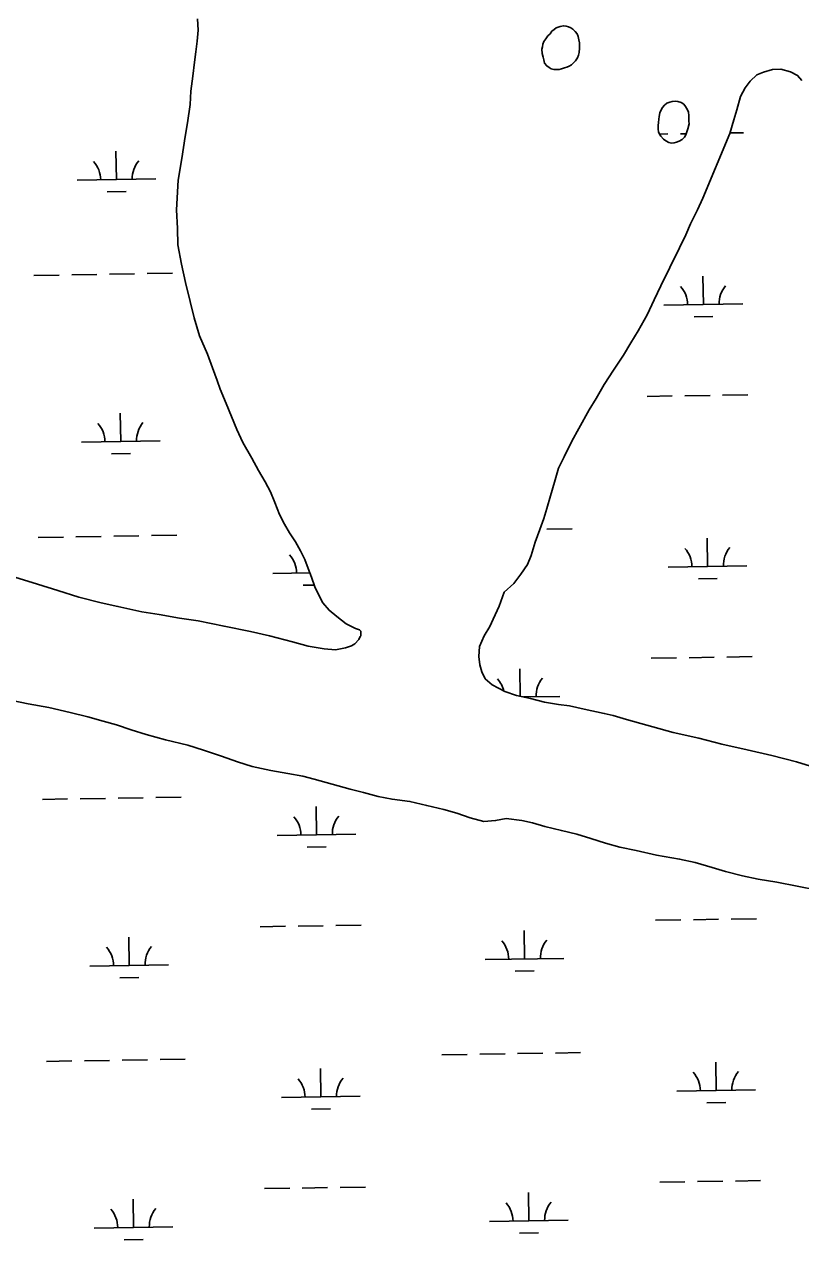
# Model space of a CAD drawing. Extents: x 3855477 to 3893699, y 299188 to 325115.
# Drawn here: x 3876645 to 3877630, y 320447 to 321991 of the extents above; entities that cross this region are included whole.
import ezdxf

# ---------------------------------------------------------------- set-up
doc = ezdxf.new("R2010")
doc.units = 0
doc.layers.add('V-TOPO-SHOR', color=7, linetype='Continuous')
doc.layers.add('V-WETL-SWMP', color=7, linetype='Continuous')

msp = doc.modelspace()

# ---------------------------------------------------------------- linework, layer by layer
at = {"layer": 'V-TOPO-SHOR'}
for points in [[(3876864.6, 321997.7), (3876865.6, 321983.4), (3876864.2, 321969.3), (3876862.4, 321955.7), (3876861, 321942.5), (3876858.8, 321924.9), (3876856.3, 321905.7), (3876855.3, 321888.9), (3876852, 321865.6), (3876849.1, 321848), (3876844.6, 321820.3), (3876840.2, 321792.7), (3876837.9, 321755.1), (3876839.1, 321731.5), (3876839.8, 321710.7), (3876844.1, 321686), (3876849.2, 321662.9), (3876855.1, 321638.6), (3876860.2, 321617.8), (3876867.3, 321595.1), (3876877.2, 321571.7), (3876883.5, 321554.6), (3876889.7, 321538.3), (3876893.4, 321527.5), (3876900.9, 321509.2), (3876907.9, 321492.5), (3876914.5, 321476.2), (3876922, 321459.5), (3876933.4, 321439.7)], [(3877349.3, 321954.8), (3877348.5, 321951.6), (3877347, 321948), (3877344.7, 321944.4), (3877342.3, 321942), (3877339.5, 321939.1), (3877336.4, 321937.5), (3877333.6, 321936.3), (3877330.4, 321935.4), (3877326.8, 321934.2), (3877323.7, 321933.3), (3877320.5, 321933.3), (3877316.9, 321933.3), (3877313.7, 321934), (3877310.9, 321935.6), (3877308, 321937.9), (3877305.2, 321941.5), (3877304.3, 321945.4), (3877303.5, 321949), (3877302.2, 321953.4), (3877301.8, 321959), (3877302.5, 321962.2), (3877302.9, 321965.4), (3877304.4, 321968.6), (3877306.8, 321972.2), (3877309.5, 321975.8), (3877312.3, 321978.7), (3877314.6, 321981.9), (3877317.4, 321983.9), (3877320.1, 321986), (3877324.9, 321988), (3877329.3, 321988.9), (3877332.5, 321988.1), (3877335.7, 321987.4), (3877338.5, 321986.2), (3877341.3, 321984.3), (3877344.1, 321981.5), (3877346.6, 321978.7), (3877347.8, 321975.2), (3877348.7, 321970.8), (3877349.5, 321967.2), (3877349.6, 321963.6), (3877349.6, 321960.4), (3877349.3, 321954.8)], [(3877254, 321269.4), (3877266.3, 321280.7), (3877275.3, 321292.5), (3877283.5, 321304.6), (3877288.2, 321316.2), (3877293.5, 321333.1), (3877299.3, 321349.2), (3877304.3, 321363.2), (3877308.2, 321375.7), (3877312.7, 321392.1), (3877317.7, 321409.4), (3877323, 321427.1), (3877330, 321441.5), (3877339.8, 321461.3), (3877348.7, 321477.4), (3877362, 321501.2), (3877370.6, 321515.7), (3877380.8, 321533.4), (3877392.9, 321551.6), (3877405.4, 321570.5), (3877414.8, 321586.2), (3877424.2, 321601.6), (3877435.5, 321621.7), (3877444.5, 321640.6), (3877453, 321658.7), (3877464.3, 321681.7), (3877476.7, 321707), (3877484.5, 321723.5), (3877490.7, 321737.2), (3877499.3, 321754.9), (3877506.3, 321769.8), (3877540.3, 321851.9), (3877545.7, 321869.5), (3877549.5, 321882), (3877554.1, 321898.8), (3877559.9, 321910.1), (3877566.2, 321918.6), (3877574.9, 321926.3), (3877583.2, 321930), (3877594.8, 321933.4), (3877605.2, 321933.5), (3877617.6, 321930.1), (3877626.5, 321925.8), (3877631.8, 321919.1)], [(3877487.1, 321857.8), (3877484.4, 321850.2), (3877482.8, 321847.3), (3877480.1, 321844.5), (3877476.1, 321842.1), (3877472.9, 321840.8), (3877469.8, 321840), (3877466.2, 321839.9), (3877463, 321840.7), (3877459, 321842.6), (3877456.1, 321844.6), (3877452.9, 321848.5), (3877451.3, 321851.3), (3877450, 321854.1), (3877449.6, 321857.3), (3877449.5, 321862.1), (3877449.9, 321866), (3877450.2, 321870), (3877450.6, 321873.6), (3877451.7, 321878.4), (3877452.8, 321881.3), (3877454.8, 321884.9), (3877457.5, 321888.1), (3877460.3, 321890.5), (3877464.3, 321891.8), (3877467.4, 321892.6), (3877471, 321893.1), (3877474.6, 321892.7), (3877478.6, 321891.2), (3877481.9, 321889.2), (3877484.3, 321886.1), (3877486.7, 321882.1), (3877488, 321878.9), (3877488.4, 321875), (3877488.5, 321871), (3877488.5, 321867.8), (3877489, 321864.2), (3877487.1, 321857.8)], [(3876933.4, 321439.7), (3876942, 321424.2), (3876950.6, 321409.6), (3876957.2, 321396.8), (3876963, 321383.3), (3876968.8, 321368.2), (3876975, 321355.9), (3876981.5, 321344.8), (3876988.9, 321333.7), (3876995.4, 321322.2), (3877000.8, 321311.1), (3877005.3, 321299.5), (3877009.5, 321288.8), (3877013.6, 321276.5), (3877018.6, 321265.7), (3877023.9, 321256.2), (3877031.6, 321246.7), (3877041.3, 321238.5), (3877053.5, 321229.4), (3877065.1, 321223.6), (3877070.1, 321221.9)], [(3876632.6, 321288.7), (3876661.4, 321279.6), (3876687.3, 321271.6), (3876714.1, 321263.2), (3876742.4, 321256), (3876763.6, 321251.6), (3876793.9, 321244.8), (3876815.8, 321241.1), (3876841.7, 321236.7), (3876865.6, 321233.1), (3876898.3, 321226.4), (3876931.8, 321219.7), (3876956.2, 321214), (3876985.3, 321206.5), (3877005.2, 321201.2), (3877025.6, 321197.5), (3877039.9, 321196.5), (3877052.6, 321198.7), (3877060.1, 321201.5), (3877064.5, 321204), (3877069.3, 321209.3), (3877071.2, 321213.3), (3877072, 321214.1), (3877072, 321215.7), (3877072, 321217.3), (3877071.9, 321220.1), (3877070.1, 321221.9)], [(3877670.5, 321040.2), (3877624.9, 321054.2), (3877593.6, 321062.1), (3877562.4, 321069.5), (3877530.3, 321076.6), (3877501, 321084.1), (3877468.5, 321091.5), (3877409.1, 321108.1), (3877392.5, 321113), (3877381, 321115.6), (3877355.3, 321121.1), (3877336.7, 321125.2), (3877322.8, 321127), (3877305, 321129.9), (3877287.2, 321134.4), (3877269.8, 321138.5), (3877254.7, 321143.4), (3877238.8, 321151.9), (3877230, 321159.7), (3877225.6, 321168.3), (3877223.1, 321177.3), (3877221.7, 321188), (3877222.8, 321200.6), (3877228.5, 321214.1), (3877235.8, 321226.1), (3877240, 321235.2), (3877247.4, 321251.8), (3877254, 321269.4)], [(3876627.2, 321132.6), (3876649.7, 321127.8), (3876675.9, 321123), (3876702.8, 321116.7), (3876725.4, 321111.1), (3876744.8, 321105.8), (3876761.8, 321101.3), (3876780.5, 321094.8), (3876799.5, 321088.8), (3876824, 321082), (3876852.2, 321075.3), (3876872.4, 321068.9), (3876895, 321061.3), (3876915.2, 321054.1), (3876933.9, 321048.4), (3876957.6, 321043.2)], [(3876957.6, 321043.2), (3876979.4, 321039.2), (3876998.4, 321035.9), (3877012.6, 321032.1), (3877058.6, 321019.3), (3877075.2, 321015.2), (3877093.9, 321010.3), (3877111.7, 321006.6), (3877134.2, 321003.8), (3877155.6, 320998.5), (3877177.4, 320993.7), (3877194, 320988.8), (3877210.7, 320983.1), (3877228.1, 320978.6), (3877243.1, 320979.6), (3877256.5, 320982.2), (3877276.3, 320979.7), (3877290.1, 320976.7), (3877305.6, 320972.2), (3877326.6, 320966.9), (3877346.4, 320962.1), (3877363.8, 320956.8), (3877382.4, 320950.7), (3877400.7, 320945.8), (3877421.6, 320941.4), (3877447.4, 320935.8), (3877476.7, 320930.7), (3877496.5, 320926.2), (3877517.9, 320919.8), (3877534.9, 320914.9), (3877556.7, 320909.3), (3877576.5, 320905.2), (3877600.2, 320901.2), (3877677.4, 320886.1)]]:
    msp.add_lwpolyline(points, dxfattribs=at)
at = {"layer": 'V-WETL-SWMP'}
for p, q in [((3876864.6, 321997.7), (3876865.6, 321983.4)), ((3876864.2, 321969.3), (3876862.4, 321955.7)), ((3876865.6, 321983.4), (3876864.2, 321969.3)), ((3876862.4, 321955.7), (3876861, 321942.5)), ((3876861, 321942.5), (3876858.8, 321924.9)), ((3876858.8, 321924.9), (3876856.3, 321905.7)), ((3876856.3, 321905.7), (3876855.3, 321888.9)), ((3876855.3, 321888.9), (3876852, 321865.6)), ((3876852, 321865.6), (3876849.1, 321848)), ((3876849.1, 321848), (3876844.6, 321820.3)), ((3877451.3, 321851.2), (3877461.9, 321851.4)), ((3877477.9, 321851.6), (3877484.9, 321851.7)), ((3877540.6, 321852.7), (3877557.8, 321852.9)), ((3876761.7, 321793.5), (3876761.1, 321829.5)), ((3876844.6, 321820.3), (3876840.2, 321792.7)), ((3876711.7, 321792.7), (3876811.7, 321794.3)), ((3876840.2, 321792.7), (3876837.9, 321755.1)), ((3876750, 321777.9), (3876774, 321778.3)), ((3876837.9, 321755.1), (3876839.1, 321731.5)), ((3876839.1, 321731.5), (3876839.8, 321710.7)), ((3876839.8, 321710.7), (3876844.1, 321686)), ((3876844.1, 321686), (3876849.2, 321662.9)), ((3876656.9, 321671.7), (3876688.9, 321672.3)), ((3876704.9, 321672.5), (3876736.9, 321673)), ((3876752.8, 321673.3), (3876784.8, 321673.8)), ((3876800.8, 321674.1), (3876832.8, 321674.6)), ((3876849.2, 321662.9), (3876855.1, 321638.6)), ((3877506.8, 321634.8), (3877506.2, 321670.8)), ((3876855.1, 321638.6), (3876860.2, 321617.8)), ((3877456.8, 321634), (3877556.8, 321635.6)), ((3876860.2, 321617.8), (3876867.3, 321595.1)), ((3877495.1, 321619.2), (3877519, 321619.6)), ((3876867.3, 321595.1), (3876877.2, 321571.7)), ((3876877.2, 321571.7), (3876883.5, 321554.6)), ((3876883.5, 321554.6), (3876889.7, 321538.3)), ((3876889.7, 321538.3), (3876893.4, 321527.5)), ((3876893.4, 321527.5), (3876900.9, 321509.2)), ((3876900.9, 321509.2), (3876907.9, 321492.5)), ((3877435.3, 321518.2), (3877467.3, 321518.7)), ((3877483.3, 321519), (3877515.3, 321519.5)), ((3877531.3, 321519.8), (3877563.3, 321520.3)), ((3876767.2, 321460.9), (3876766.6, 321496.9)), ((3876907.9, 321492.5), (3876914.5, 321476.2)), ((3876914.5, 321476.2), (3876922, 321459.5)), ((3876717.2, 321460.1), (3876817.1, 321461.7)), ((3876755.4, 321445.3), (3876779.4, 321445.7)), ((3876922, 321459.5), (3876933.4, 321439.7)), ((3876933.4, 321439.7), (3876942, 321424.2)), ((3876942, 321424.2), (3876950.6, 321409.6)), ((3876950.6, 321409.6), (3876957.2, 321396.8)), ((3876957.2, 321396.8), (3876963, 321383.3)), ((3876963, 321383.3), (3876968.8, 321368.2)), ((3876968.8, 321368.2), (3876975, 321355.9)), ((3876975, 321355.9), (3876981.5, 321344.8)), ((3876662.3, 321339.1), (3876694.3, 321339.6)), ((3876710.3, 321339.9), (3876742.3, 321340.4)), ((3876758.3, 321340.7), (3876790.3, 321341.2)), ((3876806.3, 321341.4), (3876838.3, 321342)), ((3876981.5, 321344.8), (3876988.9, 321333.7)), ((3877308.1, 321349.6), (3877340.1, 321350.1)), ((3877512.2, 321302.2), (3877511.6, 321338.2)), ((3876988.9, 321333.7), (3876995.4, 321322.2)), ((3876995.4, 321322.2), (3877000.8, 321311.1)), ((3877000.8, 321311.1), (3877005.3, 321299.5)), ((3876960.4, 321293.2), (3877007.5, 321294)), ((3877005.3, 321299.5), (3877009.5, 321288.8)), ((3877462.2, 321301.4), (3877562.2, 321303)), ((3876661.4, 321279.6), (3876632.6, 321288.7)), ((3876687.3, 321271.6), (3876661.4, 321279.6)), ((3876998.6, 321278.4), (3877012.9, 321278.6)), ((3877009.5, 321288.8), (3877013.6, 321276.5)), ((3877013.6, 321276.5), (3877018.6, 321265.7)), ((3877500.5, 321286.6), (3877524.5, 321287)), ((3876714.1, 321263.2), (3876687.3, 321271.6)), ((3876742.4, 321256), (3876714.1, 321263.2)), ((3877018.6, 321265.7), (3877023.9, 321256.2)), ((3876763.6, 321251.6), (3876742.4, 321256)), ((3876793.9, 321244.8), (3876763.6, 321251.6)), ((3876815.8, 321241.1), (3876793.9, 321244.8)), ((3877023.9, 321256.2), (3877031.6, 321246.7)), ((3877031.6, 321246.7), (3877041.3, 321238.5)), ((3876841.7, 321236.7), (3876815.8, 321241.1)), ((3876865.6, 321233.1), (3876841.7, 321236.7)), ((3876898.3, 321226.4), (3876865.6, 321233.1)), ((3877041.3, 321238.5), (3877053.5, 321229.4)), ((3877053.5, 321229.4), (3877065.1, 321223.6)), ((3876931.8, 321219.7), (3876898.3, 321226.4)), ((3876956.2, 321214), (3876931.8, 321219.7)), ((3876985.3, 321206.5), (3876956.2, 321214)), ((3877065.1, 321223.6), (3877070.1, 321221.9)), ((3877071.2, 321213.3), (3877069.3, 321209.3)), ((3877070.1, 321221.9), (3877071.9, 321220.1)), ((3877072, 321214.1), (3877071.2, 321213.3)), ((3877071.9, 321220.1), (3877072, 321217.3)), ((3877072, 321217.3), (3877072, 321215.7)), ((3877072, 321215.7), (3877072, 321214.1)), ((3877005.3, 321201.2), (3876985.3, 321206.5)), ((3877025.6, 321197.5), (3877005.3, 321201.2)), ((3877052.6, 321198.7), (3877039.9, 321196.5)), ((3877060.1, 321201.5), (3877052.6, 321198.7)), ((3877064.5, 321204), (3877060.1, 321201.5)), ((3877069.3, 321209.3), (3877064.5, 321204)), ((3877039.9, 321196.5), (3877025.6, 321197.5)), ((3877440.7, 321185.6), (3877472.7, 321186.1)), ((3877488.7, 321186.4), (3877520.7, 321186.9)), ((3877536.7, 321187.2), (3877568.7, 321187.7)), ((3877274.4, 321137.4), (3877273.8, 321172.4)), ((3877278.3, 321136.5), (3877324.4, 321137.3)), ((3876667.7, 321006.5), (3876699.7, 321007)), ((3876715.7, 321007.3), (3876747.7, 321007.8)), ((3876763.7, 321008), (3876795.7, 321008.6)), ((3876811.7, 321008.8), (3876843.7, 321009.3)), ((3877015.8, 320961.4), (3877015.2, 320997.4)), ((3876965.8, 320960.6), (3877065.8, 320962.2)), ((3877004, 320945.8), (3877028, 320946.2)), ((3876944.3, 320844.8), (3876976.3, 320845.3)), ((3876992.3, 320845.6), (3877024.3, 320846.1)), ((3877040.3, 320846.3), (3877072.3, 320846.9)), ((3877446.1, 320853), (3877478.1, 320853.5)), ((3877494.1, 320853.7), (3877526.1, 320854.3)), ((3877542.1, 320854.5), (3877574.1, 320855)), ((3876778, 320795.6), (3876777.4, 320831.6)), ((3877279.8, 320803.8), (3877279.2, 320839.8)), ((3876728, 320794.8), (3876828, 320796.5)), ((3877229.8, 320803), (3877329.8, 320804.6)), ((3877268.1, 320788.2), (3877292.1, 320788.6)), ((3876766.2, 320780), (3876790.2, 320780.4)), ((3876673.1, 320673.8), (3876705.1, 320674.4)), ((3876721.1, 320674.6), (3876753.1, 320675.1)), ((3876769.1, 320675.4), (3876801.1, 320675.9)), ((3876817.1, 320676.2), (3876849.1, 320676.7)), ((3877175, 320682), (3877207, 320682.5)), ((3877223, 320682.8), (3877255, 320683.3)), ((3877270.9, 320683.6), (3877302.9, 320684.1)), ((3877318.9, 320684.4), (3877350.9, 320684.9)), ((3877021.2, 320628.8), (3877020.6, 320664.8)), ((3877523.1, 320636.9), (3877522.5, 320672.9)), ((3876971.2, 320627.9), (3877071.2, 320629.6)), ((3877473.1, 320636.1), (3877573.1, 320637.8)), ((3877009.5, 320613.1), (3877033.5, 320613.5)), ((3877511.3, 320621.3), (3877535.3, 320621.7)), ((3877451.5, 320520.3), (3877483.5, 320520.8)), ((3877499.5, 320521.1), (3877531.5, 320521.6)), ((3877547.5, 320521.9), (3877579.5, 320522.4)), ((3876949.7, 320512.2), (3876981.7, 320512.7)), ((3876997.7, 320512.9), (3877029.7, 320513.5)), ((3877045.7, 320513.7), (3877077.7, 320514.2)), ((3877285.3, 320471.2), (3877284.7, 320507.2)), ((3876783.4, 320463), (3876782.8, 320499)), ((3876733.4, 320462.2), (3876833.4, 320463.8)), ((3877235.3, 320470.4), (3877335.2, 320472)), ((3876771.7, 320447.4), (3876795.7, 320447.8)), ((3877273.5, 320455.6), (3877297.5, 320455.9))]:
    msp.add_line(p, q, dxfattribs=at)
for points in [[(3877349.3, 321954.8), (3877348.5, 321951.6), (3877347, 321948), (3877344.6, 321944.4), (3877342.3, 321942), (3877339.5, 321939.1), (3877336.4, 321937.5), (3877333.6, 321936.3), (3877330.4, 321935.4), (3877326.8, 321934.2), (3877323.7, 321933.3), (3877320.5, 321933.3), (3877316.9, 321933.3), (3877313.7, 321934), (3877310.9, 321935.6), (3877308, 321937.9), (3877305.2, 321941.5), (3877304.3, 321945.4), (3877303.5, 321949), (3877302.2, 321953.4), (3877301.8, 321959), (3877302.5, 321962.2), (3877302.9, 321965.4), (3877304.4, 321968.6), (3877306.8, 321972.2), (3877309.5, 321975.8), (3877312.3, 321978.7), (3877314.6, 321981.9), (3877317.4, 321983.9), (3877320.1, 321986), (3877324.9, 321988), (3877329.3, 321988.9), (3877332.5, 321988.1), (3877335.7, 321987.4), (3877338.5, 321986.2), (3877341.3, 321984.3), (3877344.1, 321981.5), (3877346.6, 321978.7), (3877347.8, 321975.2), (3877348.7, 321970.8), (3877349.5, 321967.2), (3877349.6, 321963.6), (3877349.6, 321960.4)], [(3877487.1, 321857.8), (3877484.4, 321850.2), (3877482.8, 321847.3), (3877480.1, 321844.5), (3877476.1, 321842.1), (3877472.9, 321840.8), (3877469.8, 321840), (3877466.2, 321839.9), (3877463, 321840.7), (3877459, 321842.6), (3877456.1, 321844.6), (3877452.9, 321848.5), (3877451.3, 321851.3), (3877450, 321854.1), (3877449.6, 321857.3), (3877449.5, 321862.1), (3877449.9, 321866), (3877450.2, 321870), (3877450.6, 321873.6), (3877451.7, 321878.4), (3877452.8, 321881.3), (3877454.8, 321884.9), (3877457.5, 321888.1), (3877460.3, 321890.5), (3877464.3, 321891.8), (3877467.4, 321892.6), (3877471, 321893.1), (3877474.6, 321892.7), (3877478.6, 321891.2), (3877481.9, 321889.2), (3877484.3, 321886.1), (3877486.7, 321882.1), (3877488, 321878.9), (3877488.4, 321875), (3877488.5, 321871), (3877488.5, 321867.8), (3877489, 321864.2)]]:
    msp.add_lwpolyline(points, close=True, dxfattribs=at)
for points in [[(3877670.5, 321040.2), (3877624.9, 321054.2), (3877593.6, 321062.1), (3877562.4, 321069.5), (3877530.3, 321076.6), (3877501, 321084.1), (3877468.5, 321091.5), (3877409.1, 321108.1), (3877392.5, 321113), (3877381, 321115.6), (3877355.3, 321121.1), (3877336.7, 321125.2), (3877322.8, 321127), (3877305, 321129.9), (3877287.2, 321134.4), (3877269.8, 321138.5), (3877254.7, 321143.4), (3877238.8, 321151.9), (3877230, 321159.7), (3877225.6, 321168.3), (3877223.1, 321177.3), (3877221.7, 321188), (3877222.8, 321200.6), (3877228.5, 321214.1), (3877235.8, 321226.1), (3877240, 321235.2), (3877247.4, 321251.8), (3877254, 321269.4), (3877266.3, 321280.7), (3877275.3, 321292.5), (3877283.5, 321304.6), (3877288.2, 321316.2), (3877293.5, 321333.1), (3877299.3, 321349.2), (3877304.3, 321363.2), (3877308.2, 321375.7), (3877312.7, 321392.1), (3877317.7, 321409.4), (3877323, 321427.1), (3877330, 321441.5), (3877339.8, 321461.3), (3877348.7, 321477.4), (3877362, 321501.2), (3877370.6, 321515.7), (3877380.8, 321533.4), (3877392.9, 321551.6), (3877405.4, 321570.5), (3877414.8, 321586.2), (3877424.2, 321601.6), (3877435.5, 321621.7), (3877444.5, 321640.6), (3877453, 321658.7), (3877464.3, 321681.7), (3877476.7, 321707), (3877484.5, 321723.5), (3877490.7, 321737.2), (3877499.3, 321754.9), (3877506.3, 321769.8), (3877540.3, 321851.9), (3877545.7, 321869.5), (3877549.5, 321882), (3877554.1, 321898.8), (3877559.9, 321910.1), (3877566.2, 321918.6), (3877574.9, 321926.3), (3877583.2, 321930), (3877594.8, 321933.4), (3877605.2, 321933.5), (3877617.6, 321930.1), (3877626.5, 321925.8), (3877631.8, 321919.1)], [(3876627.2, 321132.6), (3876649.7, 321127.8), (3876675.9, 321123), (3876702.8, 321116.7), (3876725.4, 321111.1), (3876744.8, 321105.8), (3876761.8, 321101.3), (3876780.5, 321094.8), (3876799.5, 321088.8), (3876824.1, 321082), (3876852.2, 321075.3), (3876872.4, 321068.9), (3876895, 321061.3), (3876915.2, 321054.1), (3876933.9, 321048.4), (3876957.6, 321043.2)], [(3876957.6, 321043.2), (3876979.4, 321039.2), (3876998.4, 321035.9), (3877012.6, 321032.1), (3877058.6, 321019.3), (3877075.2, 321015.2), (3877093.9, 321010.3), (3877111.7, 321006.6), (3877134.2, 321003.8), (3877155.6, 320998.5), (3877177.4, 320993.7), (3877194, 320988.8), (3877210.7, 320983.1), (3877228.1, 320978.6), (3877243.1, 320979.6), (3877256.5, 320982.2), (3877276.3, 320979.7), (3877290.1, 320976.7), (3877305.6, 320972.2), (3877326.6, 320966.9), (3877346.4, 320962.1), (3877363.8, 320956.8), (3877382.4, 320950.7), (3877400.7, 320945.8), (3877421.6, 320941.4), (3877447.4, 320935.8), (3877476.7, 320930.7), (3877496.5, 320926.2), (3877517.9, 320919.8), (3877534.9, 320914.9), (3877556.7, 320909.3), (3877576.5, 320905.2), (3877600.2, 320901.2), (3877677.4, 320886.1)]]:
    msp.add_lwpolyline(points, dxfattribs=at)
for centre, start, end in [((3876706.5, 321793.1), 0.1615, 41.7052), ((3876817, 321794.9), 140.1615, 181.7052), ((3877451.6, 321634.4), 0.1615, 41.7052), ((3877562, 321636.2), 140.1615, 181.7052), ((3876711.9, 321460.5), 0.1615, 41.7052), ((3876822.4, 321462.3), 140.1615, 181.7052), ((3877457, 321301.8), 0.1615, 41.7052), ((3877567.4, 321303.6), 140.1615, 181.7052), ((3876955.1, 321293.6), 0.1615, 41.7052), ((3877219.2, 321136), 13.2581, 41.7052), ((3877329.6, 321137.8), 140.1615, 181.7052), ((3876960.6, 320961), 0.1615, 41.7052), ((3877071, 320962.8), 140.1615, 181.7052), ((3877335.1, 320805.2), 140.1615, 181.7052), ((3876722.8, 320795.2), 0.1615, 41.7052), ((3876833.2, 320797), 140.1615, 181.7052), ((3877224.6, 320803.4), 0.1615, 41.7052), ((3877467.8, 320636.5), 0.1615, 41.7052), ((3877578.3, 320638.3), 140.1615, 181.7052), ((3876966, 320628.3), 0.1615, 41.7052), ((3877076.4, 320630.1), 140.1615, 181.7052), ((3877230, 320470.8), 0.1615, 41.7052), ((3877340.5, 320472.6), 140.1615, 181.7052), ((3876728.2, 320462.6), 0.1615, 41.7052), ((3876838.6, 320464.4), 140.1615, 181.7052)]:
    msp.add_arc(centre, 35.2, start, end, dxfattribs=at)

doc.saveas('drawing.dxf')
